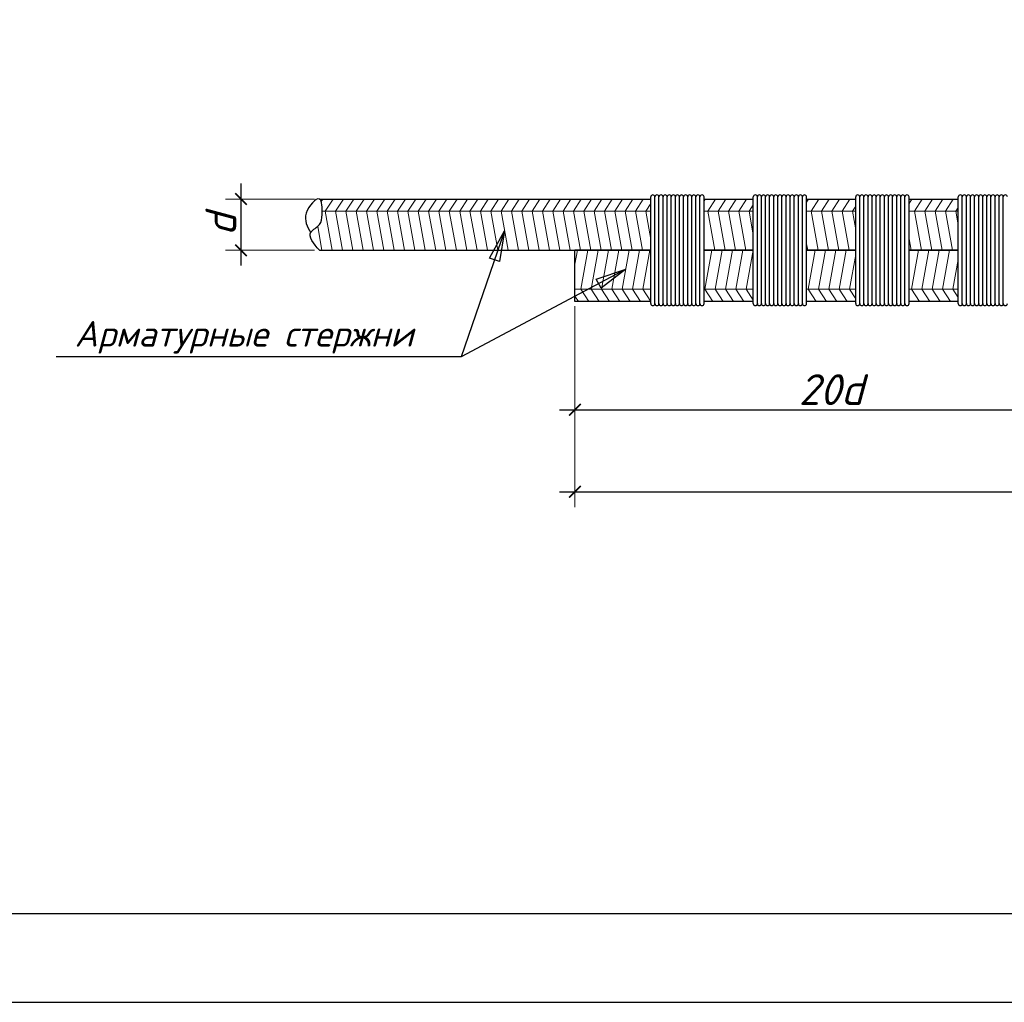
# Model space of a CAD drawing. Header units: millimetres. Extents: x -33345 to 4712671, y -3392 to 121473.
# Tile 571 of 656: x 2950332 to 2955886, y 44501 to 50044. Entities that reach past the tile are written whole.
import ezdxf

# ---------------------------------------------------------------- set-up
doc = ezdxf.new("R2010")
doc.units = ezdxf.units.MM
doc.layers.add('0.25', color=7, linetype='Continuous', lineweight=25)
doc.layers.add('Размеры1', color=252, linetype='Continuous', lineweight=15)
doc.layers.add('Лист', color=7, linetype='Continuous')
doc.layers.add('размеры КЖ', color=7, linetype='Continuous')
doc.styles.add('GOST 2.304', font='isocpeui.ttf')
doc.styles.add('ISOCPEUR', font='isocpeui.ttf', dxfattribs={"height": 300})
doc.dimstyles.new('SPDS$0', dxfattribs={"dimscale": 100, "dimtxt": 2.5, "dimasz": 1.5, "dimexe": 2, "dimexo": 0.625, "dimtad": 1, "dimdec": 0, "dimtxsty": 'GOST 2.304', "dimblk": '*U113', "dimcen": 0, "dimdle": 2, "dimclre": 256, "dimaunit": 1, "dimazin": 0, "dimtfac": 1, "dimtdec": 0, "dimtmove": 1, "dimatfit": 3, "dimfxl": 0.18, "dimtfill": 1, "dimtolj": 1, "dimtzin": 0, "dimlwe": -1, "dimarcsym": 0})

# ---------------------------------------------------------------- blocks, each defined once
blk = doc.blocks.new('*U328')
at = {"layer": '0.25', "color": 5, "linetype": 'Continuous', "lineweight": 25, "ltscale": 100}
blk.add_lwpolyline([(-59400, 0), (0, 0), (0, 42000), (-59400, 42000), (-59400, 0)], dxfattribs=at)
at = {"layer": '0.25', "color": 7, "linetype": 'Continuous', "lineweight": 30, "ltscale": 100}
blk.add_lwpolyline([(-57400, 500), (-500, 500), (-500, 41500), (-57400, 41500), (-57400, 500)], dxfattribs=at)
blk = doc.blocks.new('_ArchTick')
at = {"color": 0, "linetype": 'ByBlock', "const_width": 0.15}
blk.add_lwpolyline([(-0.5, -0.5), (0.5, 0.5)], dxfattribs=at)
blk = doc.blocks.new('*D309')
at = {"layer": 'Defpoints', "color": 0, "ltscale": 100, "transparency": 16777216}
for p in [(-49998830.9, 22683003.4), (-49998065.4, 22683003.4), (-49998065.4, 22682503.4)]:
    blk.add_point(p, dxfattribs=at)
at = {"layer": 'Размеры1', "color": 0, "lineweight": -2, "ltscale": 100, "transparency": 16777216}
blk.add_line((-49998830.9, 22682353.4), (-49998830.9, 22683153.4), dxfattribs=at)
at = {"layer": 'Размеры1', "ltscale": 100, "transparency": 16777216}
for p, q in [((-49998112.2, 22683003.4), (-49998980.9, 22683003.4)), ((-49998112.2, 22682503.4), (-49998980.9, 22682503.4))]:
    blk.add_line(p, q, dxfattribs=at)
at = {"layer": 'Размеры1', "color": 0, "lineweight": 0, "ltscale": 100, "transparency": 16777216, "insert": (-49999027.8, 22682753.4), "char_height": 300, "attachment_point": 5, "rotation": 90, "style": 'ISOCPEUR', "bg_fill": 3, "box_fill_scale": 1.1, "bg_fill_color": 256, "bg_fill_true_color": 13158600, "bg_fill_transparency": 0}
blk.add_mtext('\\A1;d', dxfattribs=at)
at = {"layer": 'Размеры1', "color": 0, "lineweight": -2, "ltscale": 100, "transparency": 16777216, "xscale": 112.5, "yscale": 112.5, "zscale": 112.5}
for p, rotation in [((-49998830.9, 22683003.4), 90), ((-49998830.9, 22682503.4), 270)]:
    blk.add_blockref('_ArchTick', p, dxfattribs=dict(at, rotation=rotation))
blk = doc.blocks.new('*U113')
at = {"color": 0, "linetype": 'ByBlock', "const_width": 0.15}
blk.add_lwpolyline([(-0.5, -0.5), (0.5, 0.5)], dxfattribs=at)
blk = doc.blocks.new('*D311')
at = {"layer": 'Defpoints', "color": 0, "ltscale": 100, "transparency": 16777216}
for p in [(-49995572.3, 22682003.4), (-49990572.3, 22682003.4), (-49990572.3, 22680947)]:
    blk.add_point(p, dxfattribs=at)
at = {"layer": 'Размеры1', "ltscale": 100, "transparency": 16777216}
for p, q in [((-49995572.3, 22681956.5), (-49995572.3, 22680797)), ((-49990572.3, 22681956.5), (-49990572.3, 22680797))]:
    blk.add_line(p, q, dxfattribs=at)
at = {"layer": 'Размеры1', "color": 0, "lineweight": -2, "ltscale": 100, "transparency": 16777216}
blk.add_line((-49995722.3, 22680947), (-49990422.3, 22680947), dxfattribs=at)
at = {"layer": 'Размеры1', "color": 0, "lineweight": -2, "ltscale": 100, "transparency": 16777216, "xscale": 112.5, "yscale": 112.5, "zscale": 112.5, "rotation": 180}
blk.add_blockref('_ArchTick', (-49995572.3, 22680947), dxfattribs=at)
at = {"layer": 'Размеры1', "color": 0, "lineweight": -2, "ltscale": 100, "transparency": 16777216, "xscale": 112.5, "yscale": 112.5, "zscale": 112.5}
blk.add_blockref('_ArchTick', (-49990572.3, 22680947), dxfattribs=at)
at = {"layer": 'Размеры1', "color": 0, "lineweight": 0, "ltscale": 100, "transparency": 16777216, "insert": (-49993072.3, 22681143.9), "char_height": 300, "attachment_point": 5, "style": 'ISOCPEUR', "bg_fill": 3, "box_fill_scale": 1.1, "bg_fill_color": 256, "bg_fill_true_color": 13158600, "bg_fill_transparency": 0}
blk.add_mtext('\\A1;2{\\fISOCPEUR|b0|i1|c186|p34;0d}', dxfattribs=at)
blk = doc.blocks.new('*D312')
at = {"layer": 'Defpoints', "color": 0, "ltscale": 100, "transparency": 16777216}
for p in [(-49985572.3, 22681703.4), (-49995572.3, 22681203.4), (-49985572.3, 22680147)]:
    blk.add_point(p, dxfattribs=at)
at = {"layer": 'Размеры1', "ltscale": 100, "transparency": 16777216}
for p, q in [((-49985572.3, 22681656.5), (-49985572.3, 22679997)), ((-49995572.3, 22681156.5), (-49995572.3, 22679997))]:
    blk.add_line(p, q, dxfattribs=at)
at = {"layer": 'Размеры1', "color": 0, "lineweight": -2, "ltscale": 100, "transparency": 16777216}
blk.add_line((-49995722.3, 22680147), (-49985422.3, 22680147), dxfattribs=at)
at = {"layer": 'Размеры1', "color": 0, "lineweight": -2, "ltscale": 100, "transparency": 16777216, "xscale": 112.5, "yscale": 112.5, "zscale": 112.5, "rotation": 180}
blk.add_blockref('_ArchTick', (-49995572.3, 22680147), dxfattribs=at)
at = {"layer": 'Размеры1', "color": 0, "lineweight": -2, "ltscale": 100, "transparency": 16777216, "xscale": 112.5, "yscale": 112.5, "zscale": 112.5}
blk.add_blockref('_ArchTick', (-49985572.3, 22680147), dxfattribs=at)
at = {"layer": 'Размеры1', "color": 0, "lineweight": 0, "ltscale": 100, "transparency": 16777216, "insert": (-49990572.3, 22680343.9), "char_height": 300, "attachment_point": 5, "style": 'ISOCPEUR', "bg_fill": 3, "box_fill_scale": 1.1, "bg_fill_color": 256, "bg_fill_true_color": 13158600, "bg_fill_transparency": 0}
blk.add_mtext('\\A1;40d', dxfattribs=at)
blk = doc.blocks.new('jsd')
at = {"color": 250, "ltscale": 15}
for p, q in [((-49994312.3, 22683003.4), (-49994312.3, 22683023.4)), ((-49993312.3, 22683003.4), (-49993312.3, 22683023.4)), ((-49992312.3, 22683003.4), (-49992312.3, 22683023.4))]:
    blk.add_line(p, q, dxfattribs=at)
at = {"color": 250, "lineweight": 25, "ltscale": 100}
for p, q in [((-49996405.1, 22682426.2), (-49996259.6, 22682693.8)), ((-49996259.6, 22682693.8), (-49996310.1, 22682393.4)), ((-49996310.1, 22682393.4), (-49996405.1, 22682426.2)), ((-49995363.9, 22682222), (-49995075, 22682318.7)), ((-49995075, 22682318.7), (-49995316.7, 22682133.3)), ((-49995316.7, 22682133.3), (-49995363.9, 22682222))]:
    blk.add_line(p, q, dxfattribs=at)
for points in [[(-49996259.6, 22682693.8), (-49996683.9, 22681463.4)], [(-49996683.9, 22681463.4), (-50000633.9, 22681463.4)]]:
    blk.add_lwpolyline(points, dxfattribs=at)
at = {"color": 250, "ltscale": 15}
for centre in [(-49994812.3, 22683023.4), (-49994772.3, 22683023.4), (-49994732.3, 22683023.4), (-49994692.3, 22683023.4), (-49994652.3, 22683023.4), (-49994612.3, 22683023.4), (-49994572.3, 22683023.4), (-49994532.3, 22683023.4), (-49994492.3, 22683023.4), (-49994452.3, 22683023.4), (-49994412.3, 22683023.4), (-49994372.3, 22683023.4), (-49994332.3, 22683023.4), (-49993812.3, 22683023.4), (-49993772.3, 22683023.4), (-49993732.3, 22683023.4), (-49993692.3, 22683023.4), (-49993652.3, 22683023.4), (-49993612.3, 22683023.4), (-49993572.3, 22683023.4), (-49993532.3, 22683023.4), (-49993492.3, 22683023.4), (-49993452.3, 22683023.4), (-49993412.3, 22683023.4), (-49993372.3, 22683023.4), (-49993332.3, 22683023.4), (-49992812.3, 22683023.4), (-49992772.3, 22683023.4), (-49992732.3, 22683023.4), (-49992692.3, 22683023.4), (-49992652.3, 22683023.4), (-49992612.3, 22683023.4), (-49992572.3, 22683023.4), (-49992532.3, 22683023.4), (-49992492.3, 22683023.4), (-49992452.3, 22683023.4), (-49992412.3, 22683023.4), (-49992372.3, 22683023.4), (-49992332.3, 22683023.4), (-49991812.3, 22683023.4), (-49991772.3, 22683023.4), (-49991732.3, 22683023.4), (-49991692.3, 22683023.4), (-49991652.3, 22683023.4), (-49991612.3, 22683023.4), (-49991572.3, 22683023.4), (-49991532.3, 22683023.4), (-49991492.3, 22683023.4), (-49991452.3, 22683023.4), (-49991412.3, 22683023.4), (-49991372.3, 22683023.4)]:
    blk.add_arc(centre, 20, 0, 180, dxfattribs=at)
at = {"layer": 'размеры КЖ', "color": 250, "lineweight": 30}
for p, q in [((-49998065.4, 22683003.4), (-49994832.3, 22683003.4)), ((-49994312.3, 22683003.4), (-49993832.3, 22683003.4)), ((-49993312.3, 22683003.4), (-49992832.3, 22683003.4)), ((-49992312.3, 22683003.4), (-49991832.3, 22683003.4)), ((-49998065.4, 22682503.4), (-49994832.3, 22682503.4)), ((-49995572.3, 22682003.4), (-49995572.3, 22682503.4)), ((-49994832.3, 22682503.4), (-49995572.3, 22682503.4)), ((-49994312.3, 22682503.4), (-49993832.3, 22682503.4)), ((-49993832.3, 22682503.4), (-49994312.3, 22682503.4)), ((-49993312.3, 22682503.4), (-49992832.3, 22682503.4)), ((-49992832.3, 22682503.4), (-49993312.3, 22682503.4)), ((-49992312.3, 22682503.4), (-49991832.3, 22682503.4)), ((-49991832.3, 22682503.4), (-49992312.3, 22682503.4)), ((-49994832.3, 22682003.4), (-49995572.3, 22682003.4)), ((-49993832.3, 22682003.4), (-49994312.3, 22682003.4)), ((-49992832.3, 22682003.4), (-49993312.3, 22682003.4)), ((-49991832.3, 22682003.4), (-49992312.3, 22682003.4))]:
    blk.add_line(p, q, dxfattribs=at)
at = {"layer": 'размеры КЖ', "color": 250, "lineweight": 15}
for p, q in [((-49998048, 22682978.7), (-49998032, 22683003.4)), ((-49998008.3, 22682884.3), (-49997931.2, 22683003.4)), ((-49997907.5, 22682884.3), (-49997830.3, 22683003.4)), ((-49997806.6, 22682884.3), (-49997729.5, 22683003.4)), ((-49997705.7, 22682884.3), (-49997628.6, 22683003.4)), ((-49997604.9, 22682884.3), (-49997527.8, 22683003.4)), ((-49997504, 22682884.3), (-49997426.9, 22683003.4)), ((-49997403.2, 22682884.3), (-49997326.1, 22683003.4)), ((-49997302.3, 22682884.3), (-49997225.2, 22683003.4)), ((-49997201.5, 22682884.3), (-49997124.4, 22683003.4)), ((-49997100.6, 22682884.3), (-49997023.5, 22683003.4)), ((-49996999.8, 22682884.3), (-49996922.7, 22683003.4)), ((-49996898.9, 22682884.3), (-49996821.8, 22683003.4)), ((-49996798.1, 22682884.3), (-49996721, 22683003.4)), ((-49996697.2, 22682884.3), (-49996620.1, 22683003.4)), ((-49996596.4, 22682884.3), (-49996519.2, 22683003.4)), ((-49996495.5, 22682884.3), (-49996418.4, 22683003.4)), ((-49996394.7, 22682884.3), (-49996317.5, 22683003.4)), ((-49996293.8, 22682884.3), (-49996216.7, 22683003.4)), ((-49996193, 22682884.3), (-49996115.8, 22683003.4)), ((-49996092.1, 22682884.3), (-49996015, 22683003.4)), ((-49995991.2, 22682884.3), (-49995914.1, 22683003.4)), ((-49995890.4, 22682884.3), (-49995813.3, 22683003.4)), ((-49995789.5, 22682884.3), (-49995712.4, 22683003.4)), ((-49995688.7, 22682884.3), (-49995611.6, 22683003.4)), ((-49995587.8, 22682884.3), (-49995510.7, 22683003.4)), ((-49995487, 22682884.3), (-49995409.9, 22683003.4)), ((-49995386.1, 22682884.3), (-49995309, 22683003.4)), ((-49995285.3, 22682884.3), (-49995208.2, 22683003.4)), ((-49995184.4, 22682884.3), (-49995107.3, 22683003.4)), ((-49995083.6, 22682884.3), (-49995006.4, 22683003.4)), ((-49994982.7, 22682884.3), (-49994905.6, 22683003.4)), ((-49994881.9, 22682884.3), (-49994832.3, 22682960.8)), ((-49994312.3, 22682985.1), (-49994300.5, 22683003.4)), ((-49994276.7, 22682884.3), (-49994199.6, 22683003.4)), ((-49994175.9, 22682884.3), (-49994098.8, 22683003.4)), ((-49994075, 22682884.3), (-49993997.9, 22683003.4)), ((-49993974.2, 22682884.3), (-49993897.1, 22683003.4)), ((-49993312.3, 22682972), (-49993291.9, 22683003.4)), ((-49993268.2, 22682884.3), (-49993191.1, 22683003.4)), ((-49993167.4, 22682884.3), (-49993090.2, 22683003.4)), ((-49993066.5, 22682884.3), (-49992989.4, 22683003.4)), ((-49992965.7, 22682884.3), (-49992888.5, 22683003.4)), ((-49992312.3, 22682958.8), (-49992283.4, 22683003.4)), ((-49992259.7, 22682884.3), (-49992182.6, 22683003.4)), ((-49992158.8, 22682884.3), (-49992081.7, 22683003.4)), ((-49992058, 22682884.3), (-49991980.9, 22683003.4)), ((-49991957.1, 22682884.3), (-49991880, 22683003.4)), ((-49994832.3, 22682884.3), (-49998038.8, 22682884.3)), ((-49998008.3, 22682884.3), (-49997940, 22682503.4)), ((-49997907.5, 22682884.3), (-49997839.1, 22682503.4)), ((-49997806.6, 22682884.3), (-49997738.3, 22682503.4)), ((-49997705.7, 22682884.3), (-49997637.4, 22682503.4)), ((-49997604.9, 22682884.3), (-49997536.6, 22682503.4)), ((-49997504, 22682884.3), (-49997435.7, 22682503.4)), ((-49997403.2, 22682884.3), (-49997334.8, 22682503.4)), ((-49997302.3, 22682884.3), (-49997234, 22682503.4)), ((-49997201.5, 22682884.3), (-49997133.1, 22682503.4)), ((-49997100.6, 22682884.3), (-49997032.3, 22682503.4)), ((-49996999.8, 22682884.3), (-49996931.4, 22682503.4)), ((-49996898.9, 22682884.3), (-49996830.6, 22682503.4)), ((-49996798.1, 22682884.3), (-49996729.7, 22682503.4)), ((-49996697.2, 22682884.3), (-49996628.9, 22682503.4)), ((-49996596.4, 22682884.3), (-49996528, 22682503.4)), ((-49996495.5, 22682884.3), (-49996427.2, 22682503.4)), ((-49996394.7, 22682884.3), (-49996326.3, 22682503.4)), ((-49996293.8, 22682884.3), (-49996225.5, 22682503.4)), ((-49996193, 22682884.3), (-49996124.6, 22682503.4)), ((-49996092.1, 22682884.3), (-49996023.8, 22682503.4)), ((-49995991.2, 22682884.3), (-49995922.9, 22682503.4)), ((-49995890.4, 22682884.3), (-49995822.1, 22682503.4)), ((-49995789.5, 22682884.3), (-49995721.2, 22682503.4)), ((-49995688.7, 22682884.3), (-49995620.3, 22682503.4)), ((-49995587.8, 22682884.3), (-49995519.5, 22682503.4)), ((-49995487, 22682884.3), (-49995418.6, 22682503.4)), ((-49995386.1, 22682884.3), (-49995317.8, 22682503.4)), ((-49995285.3, 22682884.3), (-49995216.9, 22682503.4)), ((-49995184.4, 22682884.3), (-49995116.1, 22682503.4)), ((-49995083.6, 22682884.3), (-49995015.2, 22682503.4)), ((-49994982.7, 22682884.3), (-49994914.4, 22682503.4)), ((-49994881.9, 22682884.3), (-49994832.3, 22682607.9)), ((-49993832.3, 22682884.3), (-49994312.3, 22682884.3)), ((-49994276.7, 22682884.3), (-49994208.4, 22682503.4)), ((-49994175.9, 22682884.3), (-49994107.6, 22682503.4)), ((-49994075, 22682884.3), (-49994006.7, 22682503.4)), ((-49993974.2, 22682884.3), (-49993905.8, 22682503.4)), ((-49993873.3, 22682884.3), (-49993832.3, 22682947.7)), ((-49993873.3, 22682884.3), (-49993832.3, 22682655.4)), ((-49992832.3, 22682884.3), (-49993312.3, 22682884.3)), ((-49993268.2, 22682884.3), (-49993199.9, 22682503.4)), ((-49993167.4, 22682884.3), (-49993099, 22682503.4)), ((-49993066.5, 22682884.3), (-49992998.2, 22682503.4)), ((-49992965.7, 22682884.3), (-49992897.3, 22682503.4)), ((-49992864.8, 22682884.3), (-49992832.3, 22682934.5)), ((-49992864.8, 22682884.3), (-49992832.3, 22682703)), ((-49991832.3, 22682884.3), (-49992312.3, 22682884.3)), ((-49992259.7, 22682884.3), (-49992191.3, 22682503.4)), ((-49992158.8, 22682884.3), (-49992090.5, 22682503.4)), ((-49992058, 22682884.3), (-49991989.6, 22682503.4)), ((-49991957.1, 22682884.3), (-49991888.8, 22682503.4)), ((-49991856.3, 22682884.3), (-49991832.3, 22682921.3)), ((-49991856.3, 22682884.3), (-49991832.3, 22682750.5)), ((-49998082.6, 22682736.2), (-49998040.8, 22682503.4)), ((-49993312.3, 22682567.7), (-49993300.7, 22682503.4)), ((-49992312.3, 22682615.3), (-49992292.2, 22682503.4)), ((-49995572.3, 22682366.5), (-49995547.7, 22682503.4)), ((-49995515.2, 22682122.4), (-49995446.9, 22682503.4)), ((-49995414.4, 22682122.4), (-49995346, 22682503.4)), ((-49995313.5, 22682122.4), (-49995245.2, 22682503.4)), ((-49995212.7, 22682122.4), (-49995144.3, 22682503.4)), ((-49995111.8, 22682122.4), (-49995043.5, 22682503.4)), ((-49995011, 22682122.4), (-49994942.6, 22682503.4)), ((-49994910.1, 22682122.4), (-49994841.8, 22682503.4)), ((-49994312.3, 22682520.2), (-49994309.3, 22682503.4)), ((-49994305, 22682122.4), (-49994236.6, 22682503.4)), ((-49994204.1, 22682122.4), (-49994135.8, 22682503.4)), ((-49994103.3, 22682122.4), (-49994034.9, 22682503.4)), ((-49994002.4, 22682122.4), (-49993934.1, 22682503.4)), ((-49993901.6, 22682122.4), (-49993833.2, 22682503.4)), ((-49993296.4, 22682122.4), (-49993228.1, 22682503.4)), ((-49993195.6, 22682122.4), (-49993127.3, 22682503.4)), ((-49993094.7, 22682122.4), (-49993026.4, 22682503.4)), ((-49992993.9, 22682122.4), (-49992925.5, 22682503.4)), ((-49992287.9, 22682122.4), (-49992219.6, 22682503.4)), ((-49992187.1, 22682122.4), (-49992118.7, 22682503.4)), ((-49992086.2, 22682122.4), (-49992017.9, 22682503.4)), ((-49991985.4, 22682122.4), (-49991917, 22682503.4)), ((-49992893, 22682122.4), (-49992832.3, 22682461.1)), ((-49991884.5, 22682122.4), (-49991832.3, 22682413.5)), ((-49994832.3, 22682122.4), (-49995572.3, 22682122.4)), ((-49995515.2, 22682122.4), (-49995438.1, 22682003.4)), ((-49995414.4, 22682122.4), (-49995337.2, 22682003.4)), ((-49995313.5, 22682122.4), (-49995236.4, 22682003.4)), ((-49995212.7, 22682122.4), (-49995135.5, 22682003.4)), ((-49995111.8, 22682122.4), (-49995034.7, 22682003.4)), ((-49995011, 22682122.4), (-49994933.8, 22682003.4)), ((-49994910.1, 22682122.4), (-49994833, 22682003.4)), ((-49993832.3, 22682122.4), (-49994312.3, 22682122.4)), ((-49994305, 22682122.4), (-49994227.9, 22682003.4)), ((-49994204.1, 22682122.4), (-49994127, 22682003.4)), ((-49994103.3, 22682122.4), (-49994026.2, 22682003.4)), ((-49994002.4, 22682122.4), (-49993925.3, 22682003.4)), ((-49993901.6, 22682122.4), (-49993832.3, 22682015.4)), ((-49992832.3, 22682122.4), (-49993312.3, 22682122.4)), ((-49993296.4, 22682122.4), (-49993219.3, 22682003.4)), ((-49993195.6, 22682122.4), (-49993118.5, 22682003.4)), ((-49993094.7, 22682122.4), (-49993017.6, 22682003.4)), ((-49992993.9, 22682122.4), (-49992916.8, 22682003.4)), ((-49992893, 22682122.4), (-49992832.3, 22682028.6)), ((-49991832.3, 22682122.4), (-49992312.3, 22682122.4)), ((-49992287.9, 22682122.4), (-49992210.8, 22682003.4)), ((-49992187.1, 22682122.4), (-49992109.9, 22682003.4)), ((-49992086.2, 22682122.4), (-49992009.1, 22682003.4)), ((-49991985.4, 22682122.4), (-49991908.2, 22682003.4)), ((-49991884.5, 22682122.4), (-49991832.3, 22682041.8)), ((-49995572.3, 22682054.8), (-49995538.9, 22682003.4)), ((-49992312.3, 22682004.3), (-49992311.7, 22682003.4))]:
    blk.add_line(p, q, dxfattribs=at)
at = {"layer": 'размеры КЖ', "color": 250, "lineweight": 30}
blk.add_spline([(-49998065.4, 22682503.4), (-49998148.6, 22682681.4), (-49998063.9, 22682754.5), (-49998039.5, 22682851.7), (-49998065.4, 22683003.4), (-49998194.8, 22682866), (-49998151.1, 22682673.2)], degree=3, dxfattribs=at)
at = {"lineweight": 25, "ltscale": 100, "insert": (-50000454.2, 22681813.4), "char_height": 250, "width": 3637.5, "attachment_point": 1, "style": 'ISOCPEUR'}
blk.add_mtext('\\fISOCPEUR|b0|i1|c1|p34;\\W1.0000000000;\\T1.0000000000;\\o\\lАрматурные стержни ', dxfattribs=at)
at = {"layer": 'Размеры1', "color": 250, "lineweight": 0, "ltscale": 100}
dim = blk.add_linear_dim(base=(-49998830.9, 22683003.4), p1=(-49998065.4, 22682503.4), p2=(-49998065.4, 22683003.4), angle=90, text='d', dimstyle='SPDS$0', override={"dimscale": 75, "dimlfac": 1, "dimtxsty": 'ISOCPEUR', "dimblk1": 'ArchTick', "dimblk2": 'ArchTick', "dimsah": 1, "dimtolj": 1}, dxfattribs=at)
dim.commit()
dim.dimension.update_dxf_attribs({"geometry": '*D309', "text_midpoint": (-49998830.9, 22682753.4), "dimtype": 128})
dim = blk.add_linear_dim(base=(-49990572.3, 22680947), p1=(-49995572.3, 22682003.4), p2=(-49990572.3, 22682003.4), text='2{\\fISOCPEUR|b0|i1|c186|p34;0d}', dimstyle='SPDS$0', override={"dimscale": 75, "dimlfac": 1, "dimtxsty": 'ISOCPEUR', "dimblk1": 'ArchTick', "dimblk2": 'ArchTick', "dimsah": 1, "dimtolj": 1}, dxfattribs=at)
dim.commit()
dim.dimension.update_dxf_attribs({"geometry": '*D311', "text_midpoint": (-49993072.3, 22681143.9)})
at = {"color": 250, "ltscale": 15}
for p, q in [((-49994832.3, 22681983.4), (-49994832.3, 22683023.4)), ((-49994792.3, 22681983.4), (-49994792.3, 22683023.4)), ((-49994792.3, 22681983.4), (-49994792.3, 22683023.4)), ((-49994752.3, 22681983.4), (-49994752.3, 22683023.4)), ((-49994752.3, 22681983.4), (-49994752.3, 22683023.4)), ((-49994712.3, 22681983.4), (-49994712.3, 22683023.4)), ((-49994712.3, 22681983.4), (-49994712.3, 22683023.4)), ((-49994672.3, 22681983.4), (-49994672.3, 22683023.4)), ((-49994672.3, 22681983.4), (-49994672.3, 22683023.4)), ((-49994632.3, 22681983.4), (-49994632.3, 22683023.4)), ((-49994632.3, 22681983.4), (-49994632.3, 22683023.4)), ((-49994592.3, 22681983.4), (-49994592.3, 22683023.4)), ((-49994592.3, 22681983.4), (-49994592.3, 22683023.4)), ((-49994552.3, 22681983.4), (-49994552.3, 22683023.4)), ((-49994552.3, 22681983.4), (-49994552.3, 22683023.4)), ((-49994512.3, 22681983.4), (-49994512.3, 22683023.4)), ((-49994512.3, 22681983.4), (-49994512.3, 22683023.4)), ((-49994472.3, 22681983.4), (-49994472.3, 22683023.4)), ((-49994472.3, 22681983.4), (-49994472.3, 22683023.4)), ((-49994432.3, 22681983.4), (-49994432.3, 22683023.4)), ((-49994432.3, 22681983.4), (-49994432.3, 22683023.4)), ((-49994392.3, 22681983.4), (-49994392.3, 22683023.4)), ((-49994392.3, 22681983.4), (-49994392.3, 22683023.4)), ((-49994352.3, 22681983.4), (-49994352.3, 22683023.4)), ((-49994352.3, 22681983.4), (-49994352.3, 22683023.4)), ((-49994312.3, 22681983.4), (-49994312.3, 22683023.4)), ((-49993832.3, 22681983.4), (-49993832.3, 22683023.4)), ((-49993792.3, 22681983.4), (-49993792.3, 22683023.4)), ((-49993792.3, 22681983.4), (-49993792.3, 22683023.4)), ((-49993752.3, 22681983.4), (-49993752.3, 22683023.4)), ((-49993752.3, 22681983.4), (-49993752.3, 22683023.4)), ((-49993712.3, 22681983.4), (-49993712.3, 22683023.4)), ((-49993712.3, 22681983.4), (-49993712.3, 22683023.4)), ((-49993672.3, 22681983.4), (-49993672.3, 22683023.4)), ((-49993672.3, 22681983.4), (-49993672.3, 22683023.4)), ((-49993632.3, 22681983.4), (-49993632.3, 22683023.4)), ((-49993632.3, 22681983.4), (-49993632.3, 22683023.4)), ((-49993592.3, 22681983.4), (-49993592.3, 22683023.4)), ((-49993592.3, 22681983.4), (-49993592.3, 22683023.4)), ((-49993552.3, 22681983.4), (-49993552.3, 22683023.4)), ((-49993552.3, 22681983.4), (-49993552.3, 22683023.4)), ((-49993512.3, 22681983.4), (-49993512.3, 22683023.4)), ((-49993512.3, 22681983.4), (-49993512.3, 22683023.4)), ((-49993472.3, 22681983.4), (-49993472.3, 22683023.4)), ((-49993472.3, 22681983.4), (-49993472.3, 22683023.4)), ((-49993432.3, 22681983.4), (-49993432.3, 22683023.4)), ((-49993432.3, 22681983.4), (-49993432.3, 22683023.4)), ((-49993392.3, 22681983.4), (-49993392.3, 22683023.4)), ((-49993392.3, 22681983.4), (-49993392.3, 22683023.4)), ((-49993352.3, 22681983.4), (-49993352.3, 22683023.4)), ((-49993352.3, 22681983.4), (-49993352.3, 22683023.4)), ((-49993312.3, 22681983.4), (-49993312.3, 22683023.4)), ((-49992832.3, 22681983.4), (-49992832.3, 22683023.4)), ((-49992792.3, 22681983.4), (-49992792.3, 22683023.4)), ((-49992792.3, 22681983.4), (-49992792.3, 22683023.4)), ((-49992752.3, 22681983.4), (-49992752.3, 22683023.4)), ((-49992752.3, 22681983.4), (-49992752.3, 22683023.4)), ((-49992712.3, 22681983.4), (-49992712.3, 22683023.4)), ((-49992712.3, 22681983.4), (-49992712.3, 22683023.4)), ((-49992672.3, 22681983.4), (-49992672.3, 22683023.4)), ((-49992672.3, 22681983.4), (-49992672.3, 22683023.4)), ((-49992632.3, 22681983.4), (-49992632.3, 22683023.4)), ((-49992632.3, 22681983.4), (-49992632.3, 22683023.4)), ((-49992592.3, 22681983.4), (-49992592.3, 22683023.4)), ((-49992592.3, 22681983.4), (-49992592.3, 22683023.4)), ((-49992552.3, 22681983.4), (-49992552.3, 22683023.4)), ((-49992552.3, 22681983.4), (-49992552.3, 22683023.4)), ((-49992512.3, 22681983.4), (-49992512.3, 22683023.4)), ((-49992512.3, 22681983.4), (-49992512.3, 22683023.4)), ((-49992472.3, 22681983.4), (-49992472.3, 22683023.4)), ((-49992472.3, 22681983.4), (-49992472.3, 22683023.4)), ((-49992432.3, 22681983.4), (-49992432.3, 22683023.4)), ((-49992432.3, 22681983.4), (-49992432.3, 22683023.4)), ((-49992392.3, 22681983.4), (-49992392.3, 22683023.4)), ((-49992392.3, 22681983.4), (-49992392.3, 22683023.4)), ((-49992352.3, 22681983.4), (-49992352.3, 22683023.4)), ((-49992352.3, 22681983.4), (-49992352.3, 22683023.4)), ((-49992312.3, 22681983.4), (-49992312.3, 22683023.4)), ((-49991832.3, 22681983.4), (-49991832.3, 22683023.4)), ((-49991792.3, 22681983.4), (-49991792.3, 22683023.4)), ((-49991792.3, 22681983.4), (-49991792.3, 22683023.4)), ((-49991752.3, 22681983.4), (-49991752.3, 22683023.4)), ((-49991752.3, 22681983.4), (-49991752.3, 22683023.4)), ((-49991712.3, 22681983.4), (-49991712.3, 22683023.4)), ((-49991712.3, 22681983.4), (-49991712.3, 22683023.4)), ((-49991672.3, 22681983.4), (-49991672.3, 22683023.4)), ((-49991672.3, 22681983.4), (-49991672.3, 22683023.4)), ((-49991632.3, 22681983.4), (-49991632.3, 22683023.4)), ((-49991632.3, 22681983.4), (-49991632.3, 22683023.4)), ((-49991592.3, 22681983.4), (-49991592.3, 22683023.4)), ((-49991592.3, 22681983.4), (-49991592.3, 22683023.4)), ((-49991552.3, 22681983.4), (-49991552.3, 22683023.4)), ((-49991552.3, 22681983.4), (-49991552.3, 22683023.4)), ((-49991512.3, 22681983.4), (-49991512.3, 22683023.4)), ((-49991512.3, 22681983.4), (-49991512.3, 22683023.4)), ((-49991472.3, 22681983.4), (-49991472.3, 22683023.4)), ((-49991472.3, 22681983.4), (-49991472.3, 22683023.4)), ((-49991432.3, 22681983.4), (-49991432.3, 22683023.4)), ((-49991432.3, 22681983.4), (-49991432.3, 22683023.4)), ((-49991392.3, 22681983.4), (-49991392.3, 22683023.4)), ((-49991392.3, 22681983.4), (-49991392.3, 22683023.4))]:
    blk.add_line(p, q, dxfattribs=at)
for centre in [(-49994812.3, 22681983.4), (-49994772.3, 22681983.4), (-49994732.3, 22681983.4), (-49994692.3, 22681983.4), (-49994652.3, 22681983.4), (-49994612.3, 22681983.4), (-49994572.3, 22681983.4), (-49994532.3, 22681983.4), (-49994492.3, 22681983.4), (-49994452.3, 22681983.4), (-49994412.3, 22681983.4), (-49994372.3, 22681983.4), (-49994332.3, 22681983.4), (-49993812.3, 22681983.4), (-49993772.3, 22681983.4), (-49993732.3, 22681983.4), (-49993692.3, 22681983.4), (-49993652.3, 22681983.4), (-49993612.3, 22681983.4), (-49993572.3, 22681983.4), (-49993532.3, 22681983.4), (-49993492.3, 22681983.4), (-49993452.3, 22681983.4), (-49993412.3, 22681983.4), (-49993372.3, 22681983.4), (-49993332.3, 22681983.4), (-49992812.3, 22681983.4), (-49992772.3, 22681983.4), (-49992732.3, 22681983.4), (-49992692.3, 22681983.4), (-49992652.3, 22681983.4), (-49992612.3, 22681983.4), (-49992572.3, 22681983.4), (-49992532.3, 22681983.4), (-49992492.3, 22681983.4), (-49992452.3, 22681983.4), (-49992412.3, 22681983.4), (-49992372.3, 22681983.4), (-49992332.3, 22681983.4), (-49991812.3, 22681983.4), (-49991772.3, 22681983.4), (-49991732.3, 22681983.4), (-49991692.3, 22681983.4), (-49991652.3, 22681983.4), (-49991612.3, 22681983.4), (-49991572.3, 22681983.4), (-49991532.3, 22681983.4), (-49991492.3, 22681983.4), (-49991452.3, 22681983.4), (-49991412.3, 22681983.4), (-49991372.3, 22681983.4)]:
    blk.add_arc(centre, 20, 180, 0, dxfattribs=at)
at = {"layer": 'Размеры1', "color": 250, "lineweight": 0, "ltscale": 100}
dim = blk.add_linear_dim(base=(-49985572.3, 22680147), p1=(-49995572.3, 22681203.4), p2=(-49985572.3, 22681703.4), text='40d', dimstyle='SPDS$0', override={"dimscale": 75, "dimlfac": 1, "dimtxsty": 'ISOCPEUR', "dimblk1": 'ArchTick', "dimblk2": 'ArchTick', "dimsah": 1, "dimtolj": 1}, dxfattribs=at)
dim.commit()
dim.dimension.update_dxf_attribs({"geometry": '*D312', "text_midpoint": (-49990572.3, 22680343.9)})
at = {"color": 250, "lineweight": 25, "ltscale": 100}
blk.add_lwpolyline([(-49995075, 22682318.7), (-49996683.9, 22681463.4)], dxfattribs=at)

msp = doc.modelspace()

# ---------------------------------------------------------------- block references
at = {"layer": 'Лист', "ltscale": 100, "transparency": 33554687}
msp.add_blockref('*U328', (3001433.349, 44501.326, 1359241.5), dxfattribs=at)

# ---------------------------------------------------------------- next in the draw order: block references
at = {"color": 7, "true_color": 0xffffff, "xscale": 0.5780932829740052, "yscale": 0.5780932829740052, "zscale": 0.5780932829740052}
msp.add_blockref('jsd', (31855568.558, -13063859.859, 1359241.5), dxfattribs=at)

doc.saveas('drawing.dxf')
